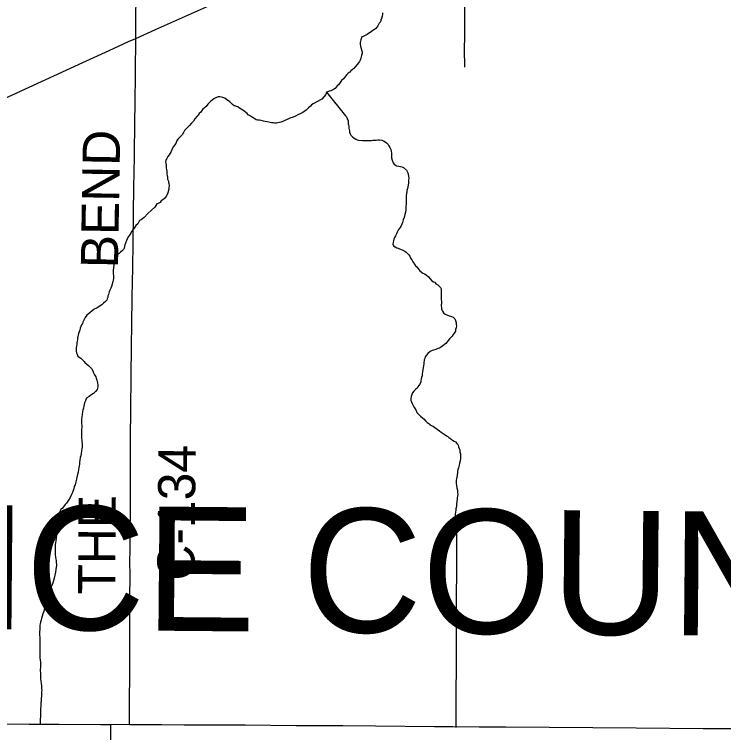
# Model space of a CAD drawing. Extents: x 2.1 to 73.9, y 4 to 26.
# Drawn here: x 45.03 to 45.571, y 21.837 to 22.385 of the extents above; entities that cross this region are included whole.
import ezdxf

# ---------------------------------------------------------------- set-up
doc = ezdxf.new("R2010")
doc.units = 0
for name, color, linetype in [('GM_X_County_Road', 7, 'Continuous'), ('GM_X_County_Road_Text', 7, 'Continuous'), ('GM_X_County_Text', 7, 'Continuous'), ('GM_X_Minor_River', 7, 'Continuous'), ('GM_X_Township_Road', 7, 'Continuous')]:
    doc.layers.add(name, color=color, linetype=linetype)

msp = doc.modelspace()

# ---------------------------------------------------------------- linework, layer by layer
at = {"layer": 'GM_X_County_Road'}
for points in [[(45.12254, 22.36637), (45.12257, 22.36972), (45.12266, 22.41012), (45.12276, 22.44462), (45.12295, 22.47415), (45.12307, 22.49373), (45.12298, 22.51953), (45.12296, 22.53787), (45.12316, 22.5562), (45.12312, 22.56894), (45.12326, 22.58012), (45.12335, 22.59132), (45.12354, 22.61742), (45.12367, 22.63016), (45.12376, 22.64415), (45.12398, 22.66788), (45.12418, 22.6858), (45.1246, 22.73211), (45.12482, 22.75884), (45.12528, 22.79614), (45.12563, 22.81936), (45.12577, 22.84028), (45.12584, 22.84534)], [(45.12254, 22.36637), (45.13764, 22.37322), (45.18113, 22.39248), (45.19932, 22.40055), (45.21674, 22.40804), (45.22738, 22.41243), (45.23683, 22.41638), (45.26157, 22.42732), (45.2704, 22.43114), (45.28304, 22.43711), (45.29225, 22.44163), (45.2967, 22.44381), (45.29941, 22.44531), (45.30667, 22.4495), (45.31849, 22.45638), (45.342, 22.47034), (45.35388, 22.47773), (45.36963, 22.48713), (45.37259, 22.48891)], [(44.87103, 22.25157), (44.87749, 22.25442), (44.9143, 22.2711), (44.9355, 22.28079), (44.9598, 22.29194), (44.96909, 22.29629), (44.98719, 22.30455), (45.08219, 22.34795), (45.10223, 22.3572), (45.11697, 22.36384), (45.12254, 22.36637)], [(45.11756, 21.84296), (45.11784, 21.89917), (45.11796, 21.93989), (45.11809, 21.95636), (45.11805, 21.96756), (45.11808, 21.97563), (45.11822, 21.99273), (45.11834, 22.00329), (45.11838, 22.01325), (45.11849, 22.02784), (45.1185, 22.06049), (45.11889, 22.10773), (45.11925, 22.13228), (45.11941, 22.14751), (45.11978, 22.16926), (45.12015, 22.19164), (45.12037, 22.20997), (45.12071, 22.23297), (45.12105, 22.25255), (45.1215, 22.27585), (45.12176, 22.30382), (45.12198, 22.31532), (45.12254, 22.36637)], [(45.0966, 21.43047), (45.0966, 21.43202), (45.09667, 21.43855), (45.09683, 21.45377), (45.09708, 21.47086), (45.09749, 21.49262), (45.09782, 21.51282), (45.0981, 21.53769), (45.09998, 21.64336), (45.10024, 21.66978), (45.10103, 21.71018), (45.10181, 21.7568), (45.10251, 21.79409), (45.10313, 21.81895), (45.10332, 21.83605), (45.10333, 21.83915), (45.10335, 21.84301)]]:
    msp.add_lwpolyline(points, dxfattribs=at)
at = {"layer": 'GM_X_Minor_River'}
for points in [[(45.31062, 22.38577), (45.3106, 22.38444), (45.31039, 22.38331), (45.30998, 22.3816), (45.30958, 22.38028), (45.30918, 22.37896), (45.30821, 22.37783), (45.30704, 22.37595), (45.30645, 22.37482), (45.30567, 22.37388)], [(45.30567, 22.37388), (45.30221, 22.37147), (45.29894, 22.36924), (45.29588, 22.36777), (45.29492, 22.3674), (45.29432, 22.36532), (45.29392, 22.36419), (45.29372, 22.36324), (45.29369, 22.36191), (45.29405, 22.36039), (45.29441, 22.35867), (45.29476, 22.35733), (45.29513, 22.35619), (45.29511, 22.35505), (45.2947, 22.35334), (45.29429, 22.35126), (45.29369, 22.34975), (45.2933, 22.34881), (45.29252, 22.34768), (45.28884, 22.34337), (45.28749, 22.34225), (45.28653, 22.3415), (45.28575, 22.34057), (45.2846, 22.33982), (45.28363, 22.3387), (45.28247, 22.33739), (45.28092, 22.33551), (45.27938, 22.33421), (45.2784, 22.3327), (45.27704, 22.33101), (45.27608, 22.33008), (45.27453, 22.3282), (45.27337, 22.32746), (45.27241, 22.32672), (45.27126, 22.32636), (45.26993, 22.326), (45.26897, 22.32563), (45.26801, 22.32527), (45.26742, 22.32357), (45.26432, 22.32001), (45.2601, 22.3176), (45.2578, 22.3165), (45.25664, 22.31557), (45.25568, 22.31463), (45.25432, 22.31332), (45.25239, 22.31145), (45.24989, 22.30978), (45.24778, 22.30868), (45.24606, 22.30794), (45.24434, 22.30702), (45.24261, 22.30629), (45.24013, 22.30538), (45.23802, 22.30446), (45.2363, 22.30373), (45.23476, 22.30299), (45.23323, 22.30245), (45.23209, 22.30209), (45.23094, 22.30191), (45.2298, 22.30174), (45.22828, 22.30177), (45.22733, 22.30178), (45.22619, 22.30199), (45.22278, 22.30261), (45.22126, 22.30283), (45.21993, 22.30323), (45.21823, 22.30364), (45.2169, 22.30385), (45.21538, 22.30387), (45.21443, 22.30408), (45.2133, 22.30485), (45.21198, 22.30563), (45.21066, 22.30642), (45.20916, 22.30739), (45.20822, 22.30797), (45.20747, 22.30894), (45.20634, 22.3099), (45.20521, 22.31068), (45.20409, 22.31165), (45.20277, 22.31243), (45.20164, 22.31321), (45.20032, 22.31399), (45.19938, 22.31438), (45.19843, 22.31478), (45.19748, 22.31498), (45.19617, 22.31577), (45.19542, 22.31673), (45.1943, 22.31789), (45.19317, 22.31866), (45.19204, 22.31944), (45.19054, 22.32061), (45.18902, 22.3212), (45.18789, 22.3216), (45.18656, 22.32181), (45.18542, 22.32183), (45.18351, 22.3211), (45.18197, 22.32017), (45.18082, 22.31924), (45.17966, 22.31831), (45.17869, 22.31737), (45.17734, 22.31625), (45.17617, 22.31437)], [(45.26801, 22.32527), (45.28257, 22.30736), (45.28331, 22.3064), (45.28387, 22.30525), (45.28441, 22.30353), (45.28458, 22.30239), (45.28456, 22.30125), (45.28474, 22.3003), (45.28491, 22.29935), (45.28508, 22.29782), (45.28526, 22.29687), (45.28543, 22.29592), (45.2856, 22.29478), (45.28597, 22.29363), (45.28652, 22.29248), (45.28783, 22.29113), (45.28914, 22.29016), (45.29046, 22.28938), (45.29141, 22.28898), (45.29235, 22.28859), (45.2954, 22.28854), (45.29635, 22.28853), (45.29768, 22.2885), (45.29882, 22.28849), (45.30015, 22.28847), (45.30129, 22.28845), (45.30243, 22.28843), (45.30338, 22.2886), (45.30433, 22.28859), (45.30586, 22.28875), (45.30719, 22.28892), (45.30833, 22.28891), (45.31023, 22.28868), (45.31156, 22.28828), (45.31288, 22.2875), (45.31381, 22.28673), (45.31493, 22.28538), (45.31549, 22.28442), (45.31642, 22.28308), (45.31697, 22.28155), (45.31733, 22.28021), (45.31749, 22.27869), (45.31747, 22.27736), (45.31764, 22.27622), (45.31763, 22.27527), (45.31798, 22.27336), (45.3189, 22.27145), (45.31965, 22.27049), (45.32058, 22.26971), (45.32153, 22.26913), (45.32323, 22.26872), (45.32456, 22.26851), (45.32551, 22.2683), (45.32664, 22.2679), (45.32908, 22.26577), (45.32964, 22.26482), (45.33, 22.26386), (45.33036, 22.26252), (45.33053, 22.26119), (45.3307, 22.25967), (45.33067, 22.25815), (45.33064, 22.25625), (45.33042, 22.25435), (45.32981, 22.25189), (45.32941, 22.25019), (45.3292, 22.24924), (45.32878, 22.2464), (45.32874, 22.24412), (45.32871, 22.24222), (45.32869, 22.24108), (45.32867, 22.23975), (45.32865, 22.23842), (45.32863, 22.23709), (45.32842, 22.23557), (45.3282, 22.23387), (45.32779, 22.23197), (45.32718, 22.2297), (45.32658, 22.22781), (45.32598, 22.22592), (45.32539, 22.2246), (45.3246, 22.22291), (45.32421, 22.22196), (45.32304, 22.22046), (45.32187, 22.21858), (45.32128, 22.21726), (45.32069, 22.21575), (45.31991, 22.21443), (45.31932, 22.21311), (45.31911, 22.21197), (45.3189, 22.21084), (45.31869, 22.20932), (45.31923, 22.20798), (45.32037, 22.20739), (45.32169, 22.20661), (45.32263, 22.20621), (45.32376, 22.20582), (45.32565, 22.20503), (45.32679, 22.20463), (45.32773, 22.20404)], [(45.17617, 22.31437), (45.17483, 22.31325), (45.17367, 22.31232), (45.17289, 22.3112), (45.17211, 22.31007), (45.17095, 22.30895), (45.16999, 22.30782), (45.16921, 22.30688), (45.16766, 22.30501), (45.16649, 22.30313), (45.16475, 22.30144), (45.1634, 22.29995), (45.16204, 22.29826), (45.16069, 22.29695), (45.15972, 22.29601), (45.15894, 22.29451), (45.15777, 22.29281), (45.15622, 22.29113), (45.15487, 22.28982), (45.1539, 22.28851), (45.15291, 22.28624), (45.15135, 22.2838), (45.15018, 22.28211), (45.14939, 22.28003), (45.14802, 22.27739), (45.14686, 22.27627), (45.14607, 22.27457), (45.14548, 22.27344), (45.14527, 22.2723), (45.14544, 22.27097), (45.14561, 22.26964), (45.14578, 22.2683), (45.14577, 22.26735), (45.14594, 22.26621), (45.14611, 22.26507), (45.14628, 22.26373), (45.14627, 22.26279), (45.14644, 22.26164), (45.14661, 22.2605), (45.14678, 22.25898), (45.14732, 22.25745), (45.1475, 22.2565), (45.14767, 22.25554), (45.14784, 22.25421), (45.14782, 22.25269), (45.1478, 22.25136), (45.14699, 22.24852), (45.14601, 22.24626), (45.14523, 22.24513), (45.14445, 22.24419), (45.14311, 22.24327), (45.14195, 22.24252), (45.14098, 22.24121), (45.13945, 22.24028), (45.13849, 22.24011), (45.13712, 22.23766), (45.13442, 22.23523), (45.13172, 22.23262), (45.12882, 22.22962), (45.12651, 22.22795), (45.12536, 22.2274), (45.12478, 22.22646), (45.12399, 22.22476), (45.12264, 22.22364), (45.12167, 22.22232), (45.11992, 22.21988), (45.11914, 22.21895), (45.11874, 22.21781), (45.11777, 22.21631), (45.11699, 22.21518), (45.11601, 22.21348), (45.11542, 22.21216), (45.11463, 22.21009), (45.11423, 22.20895), (45.11383, 22.20763), (45.11362, 22.2063), (45.11322, 22.20517), (45.11226, 22.20442), (45.11091, 22.20311), (45.10975, 22.20218), (45.10783, 22.20107), (45.10723, 22.19899), (45.10663, 22.19748), (45.10623, 22.19597), (45.10602, 22.19502), (45.10581, 22.19331), (45.1054, 22.19142), (45.10517, 22.18914), (45.10514, 22.18705), (45.10549, 22.18496), (45.10546, 22.18306), (45.10525, 22.18192), (45.10504, 22.18098), (45.10484, 22.18003), (45.10444, 22.17871), (45.10384, 22.17701), (45.10344, 22.17587), (45.10265, 22.17417), (45.10226, 22.17304), (45.10165, 22.17096), (45.10125, 22.16983)], [(45.32773, 22.20404), (45.32867, 22.20327), (45.3298, 22.2023), (45.33073, 22.20115), (45.33147, 22.20019), (45.33221, 22.19865), (45.33314, 22.19731), (45.33388, 22.19597), (45.33444, 22.19501), (45.33518, 22.19405), (45.33592, 22.19289), (45.33686, 22.19193), (45.33835, 22.19001), (45.33929, 22.18904), (45.34023, 22.18827), (45.34154, 22.18729), (45.34267, 22.18671), (45.34399, 22.18593), (45.34587, 22.18438), (45.34718, 22.18283), (45.34848, 22.18129), (45.34961, 22.18052), (45.35056, 22.18031), (45.3513, 22.17916), (45.353, 22.17837), (45.35394, 22.17722), (45.35506, 22.17625), (45.35543, 22.17529), (45.35558, 22.17282), (45.35555, 22.1713), (45.35554, 22.17016), (45.35551, 22.16883), (45.3555, 22.16788), (45.35549, 22.16693), (45.35566, 22.16598), (45.35565, 22.16503), (45.35563, 22.16389), (45.35561, 22.16294), (45.3556, 22.16199), (45.35577, 22.16104), (45.35576, 22.16009), (45.35593, 22.15913), (45.35649, 22.15818), (45.35723, 22.15683), (45.35855, 22.15605), (45.36157, 22.15468), (45.36346, 22.15427), (45.3646, 22.15368), (45.36591, 22.15233), (45.36646, 22.15099), (45.367, 22.14927), (45.36698, 22.14794), (45.36715, 22.14699), (45.36694, 22.14547), (45.36654, 22.14415), (45.36633, 22.14301), (45.36535, 22.14132), (45.36458, 22.14038), (45.3638, 22.13925), (45.36283, 22.13813), (45.36186, 22.137), (45.36089, 22.13588), (45.36011, 22.13475), (45.35896, 22.13363), (45.35799, 22.13269), (45.35664, 22.13176), (45.35568, 22.13102), (45.35415, 22.13009), (45.353, 22.12973), (45.35147, 22.129), (45.34956, 22.12846), (45.3486, 22.12828), (45.34707, 22.12755), (45.34533, 22.12586), (45.34436, 22.12455), (45.34339, 22.12342), (45.34299, 22.1221), (45.3426, 22.12116), (45.34239, 22.12021), (45.34237, 22.11926), (45.34217, 22.11812), (45.34174, 22.1149), (45.34153, 22.11376), (45.34131, 22.11187), (45.3411, 22.11054), (45.34088, 22.10883), (45.34048, 22.10751), (45.34027, 22.10637), (45.34006, 22.10524), (45.33985, 22.1041), (45.33907, 22.1024), (45.33848, 22.10146), (45.33771, 22.10052), (45.33712, 22.09939), (45.33596, 22.09846), (45.33461, 22.09715), (45.33364, 22.09603), (45.33305, 22.09471), (45.33265, 22.09319), (45.33243, 22.09168), (45.33241, 22.09016)], [(45.10125, 22.16983), (45.10105, 22.16869), (45.10065, 22.16756), (45.10044, 22.16661), (45.09928, 22.16549), (45.09774, 22.16437), (45.09658, 22.16306), (45.09312, 22.16084), (45.09198, 22.16028), (45.09083, 22.15973), (45.0889, 22.15824), (45.08755, 22.15712), (45.0862, 22.156), (45.08524, 22.15507), (45.08388, 22.15338), (45.08309, 22.15187), (45.08211, 22.1498), (45.08172, 22.14886), (45.08113, 22.14772), (45.08054, 22.1464), (45.08014, 22.14527), (45.07973, 22.14376), (45.07933, 22.14243), (45.07874, 22.14111), (45.07853, 22.13998), (45.07833, 22.13884), (45.07811, 22.13751), (45.07791, 22.13638), (45.0777, 22.13524), (45.07749, 22.1341), (45.07748, 22.13315), (45.07726, 22.13145), (45.07705, 22.13031), (45.07704, 22.12936), (45.07701, 22.12765), (45.07737, 22.12631), (45.07773, 22.12536), (45.07828, 22.12383), (45.07922, 22.12324), (45.08054, 22.12246), (45.08185, 22.12111), (45.08297, 22.11995), (45.08372, 22.11899), (45.08672, 22.11647), (45.08785, 22.11532), (45.08859, 22.11436), (45.08971, 22.11263), (45.09025, 22.1111), (45.09099, 22.10976), (45.09192, 22.10803), (45.09228, 22.10708), (45.09283, 22.10555), (45.09318, 22.10364), (45.09353, 22.10193), (45.09351, 22.1006), (45.09291, 22.09852), (45.09174, 22.09682), (45.0902, 22.09552), (45.08904, 22.09459), (45.08808, 22.09403), (45.08693, 22.0931), (45.0852, 22.09199), (45.08442, 22.09105), (45.08402, 22.08992), (45.08343, 22.08822), (45.08322, 22.08708), (45.08282, 22.08576), (45.0826, 22.08424), (45.0822, 22.08292), (45.0818, 22.0814), (45.08157, 22.07932), (45.08135, 22.07723), (45.08114, 22.07571), (45.08112, 22.07476), (45.0811, 22.07362), (45.08108, 22.07229), (45.08126, 22.07115), (45.08118, 22.06621), (45.08115, 22.06412), (45.08112, 22.06241), (45.0811, 22.06108), (45.08127, 22.06013), (45.08144, 22.0588), (45.08161, 22.05708), (45.08159, 22.05594), (45.08156, 22.05442), (45.08135, 22.0531), (45.08114, 22.05177), (45.08092, 22.04968), (45.08051, 22.04779), (45.08011, 22.04647), (45.0797, 22.04457), (45.07948, 22.04287), (45.07946, 22.04135), (45.07925, 22.04021), (45.07904, 22.03888), (45.07882, 22.03737), (45.07841, 22.03528), (45.0778, 22.03263), (45.07719, 22.02998), (45.07677, 22.0279)], [(45.33241, 22.09016), (45.33277, 22.08901), (45.33332, 22.08767), (45.33425, 22.08614), (45.33517, 22.0846), (45.3361, 22.08307), (45.33702, 22.08096), (45.33852, 22.07942), (45.33983, 22.07807), (45.34114, 22.07672), (45.34245, 22.07575), (45.34357, 22.07459), (45.34489, 22.07324), (45.34601, 22.07246), (45.34696, 22.07187), (45.34808, 22.0711), (45.34959, 22.07012), (45.35053, 22.06935), (45.35429, 22.06682), (45.35561, 22.06585), (45.35712, 22.06487), (45.35843, 22.0639), (45.35956, 22.06312), (45.3605, 22.06254), (45.36144, 22.06195), (45.36295, 22.06079), (45.36407, 22.05982), (45.36539, 22.05904), (45.36652, 22.05845), (45.36746, 22.0573), (45.36839, 22.05614), (45.36875, 22.05481), (45.3693, 22.05347), (45.36966, 22.05232), (45.36983, 22.05099), (45.37019, 22.04947), (45.37036, 22.04832), (45.37034, 22.04737), (45.37032, 22.04604), (45.36991, 22.04415), (45.3695, 22.04226), (45.3691, 22.04074), (45.36869, 22.03866), (45.36829, 22.03753), (45.36807, 22.03563), (45.36786, 22.03449), (45.36765, 22.03355), (45.36764, 22.03241), (45.36743, 22.03146), (45.36722, 22.03032), (45.36702, 22.02937), (45.367, 22.02824), (45.36698, 22.0271), (45.36714, 22.02519), (45.3675, 22.02348), (45.36785, 22.02157), (45.36801, 22.01986), (45.36818, 22.01834), (45.36797, 22.01701), (45.36776, 22.01587), (45.36774, 22.01492), (45.36712, 22.01132), (45.36708, 22.00923), (45.36667, 22.00753), (45.36665, 22.0062), (45.36645, 22.00506), (45.36623, 22.00317), (45.36621, 22.00203), (45.36599, 22.00013), (45.36635, 21.9988), (45.36652, 21.99746), (45.36688, 21.99632), (45.36724, 21.99498), (45.36725, 21.98653)], [(45.07677, 22.0279), (45.07617, 22.02563), (45.07558, 22.0245), (45.07517, 22.02279), (45.07477, 22.02147), (45.07418, 22.01996), (45.07339, 22.01826), (45.07241, 22.01619), (45.07123, 22.01393), (45.06967, 22.01167), (45.06871, 22.01074), (45.06735, 22.00886), (45.06638, 22.00773), (45.06541, 22.00699), (45.06483, 22.00586), (45.06423, 22.00435), (45.06382, 22.00226), (45.06361, 22.00094), (45.0632, 21.99942), (45.06276, 21.99544), (45.06254, 21.99354), (45.06251, 21.99183), (45.0623, 21.99013), (45.06208, 21.98861), (45.06187, 21.98709), (45.06184, 21.9852), (45.06142, 21.98292), (45.06121, 21.98141), (45.061, 21.98027), (45.06098, 21.97894), (45.06097, 21.97799), (45.06094, 21.97666), (45.06092, 21.97495), (45.06107, 21.97267), (45.06123, 21.97057), (45.06159, 21.96905), (45.06176, 21.9681), (45.06173, 21.96639), (45.06191, 21.96524), (45.06189, 21.9641), (45.06168, 21.96297), (45.06146, 21.96107), (45.06124, 21.95898), (45.06022, 21.95463), (45.05881, 21.9499), (45.05763, 21.94745), (45.05704, 21.94575), (45.05643, 21.94329), (45.05583, 21.94159), (45.05542, 21.9397), (45.05462, 21.93743), (45.05403, 21.93592), (45.05362, 21.93383), (45.05282, 21.93157), (45.05221, 21.92911), (45.05161, 21.92721), (45.05101, 21.92552), (45.05042, 21.92381), (45.05021, 21.92268), (45.0498, 21.92097), (45.04959, 21.91965), (45.04938, 21.9187), (45.04937, 21.91775), (45.04916, 21.91642), (45.0491, 21.91262), (45.04922, 21.90806), (45.04935, 21.90464), (45.04932, 21.90236), (45.04928, 21.90008), (45.04924, 21.89742), (45.04939, 21.89514), (45.04937, 21.89362), (45.04953, 21.89191), (45.0497, 21.89019), (45.04967, 21.88867), (45.04965, 21.88696), (45.04961, 21.88431), (45.04976, 21.88183), (45.04973, 21.88012), (45.04971, 21.87879), (45.04988, 21.87765), (45.05005, 21.87613), (45.05021, 21.87423), (45.05056, 21.87232), (45.05053, 21.87042), (45.05069, 21.86871), (45.05049, 21.86776), (45.05045, 21.86529), (45.05062, 21.86434), (45.05041, 21.86301), (45.05018, 21.86017)], [(45.36725, 21.98653), (45.3667, 21.84056)], [(45.04975, 21.84376), (45.05018, 21.86017)]]:
    msp.add_lwpolyline(points, dxfattribs=at)
at = {"layer": 'GM_X_Township_Road'}
for points in [[(45.37356, 22.34443), (45.37339, 22.35812), (45.37349, 22.36807), (45.37351, 22.37646), (45.37352, 22.3973), (45.37363, 22.40756), (45.37372, 22.41844), (45.37387, 22.4343), (45.37422, 22.45245)], [(44.866, 21.84466), (44.86646, 21.84465), (44.87007, 21.8446), (44.88898, 21.84433), (44.92782, 21.84392), (44.94336, 21.84385), (44.9651, 21.84362), (45.04123, 21.84322), (45.06408, 21.84313), (45.09561, 21.843), (45.10335, 21.84301)], [(45.10335, 21.84301), (45.10803, 21.84302), (45.11756, 21.84296)], [(45.11756, 21.84296), (45.14221, 21.84279), (45.1593, 21.84269), (45.18571, 21.84251), (45.20591, 21.84251), (45.24474, 21.84214), (45.28048, 21.842), (45.30534, 21.84185), (45.35039, 21.84145), (45.36437, 21.84135), (45.38457, 21.8412), (45.40477, 21.84104), (45.5042, 21.84029), (45.55547, 21.83996), (45.59586, 21.83991), (45.60717, 21.83987)]]:
    msp.add_lwpolyline(points, dxfattribs=at)

# ---------------------------------------------------------------- texts
at = {"layer": 'GM_X_County_Road_Text'}
for s, rotation, p in [('BEND', 89.0408, (45.10889, 22.19083)), ('C-134', 89.4673, (45.16723, 21.95258)), ('THE', 89.6522, (45.10681, 21.94195))]:
    msp.add_text(s, height=0.028409, rotation=rotation, dxfattribs=at).set_placement(p)
at = {"layer": 'GM_X_County_Text'}
msp.add_text('DEFIANCE COUNTY', height=0.094697, rotation=359.4936, dxfattribs=at).set_placement((44.57356, 21.91946))

doc.saveas('drawing.dxf')
